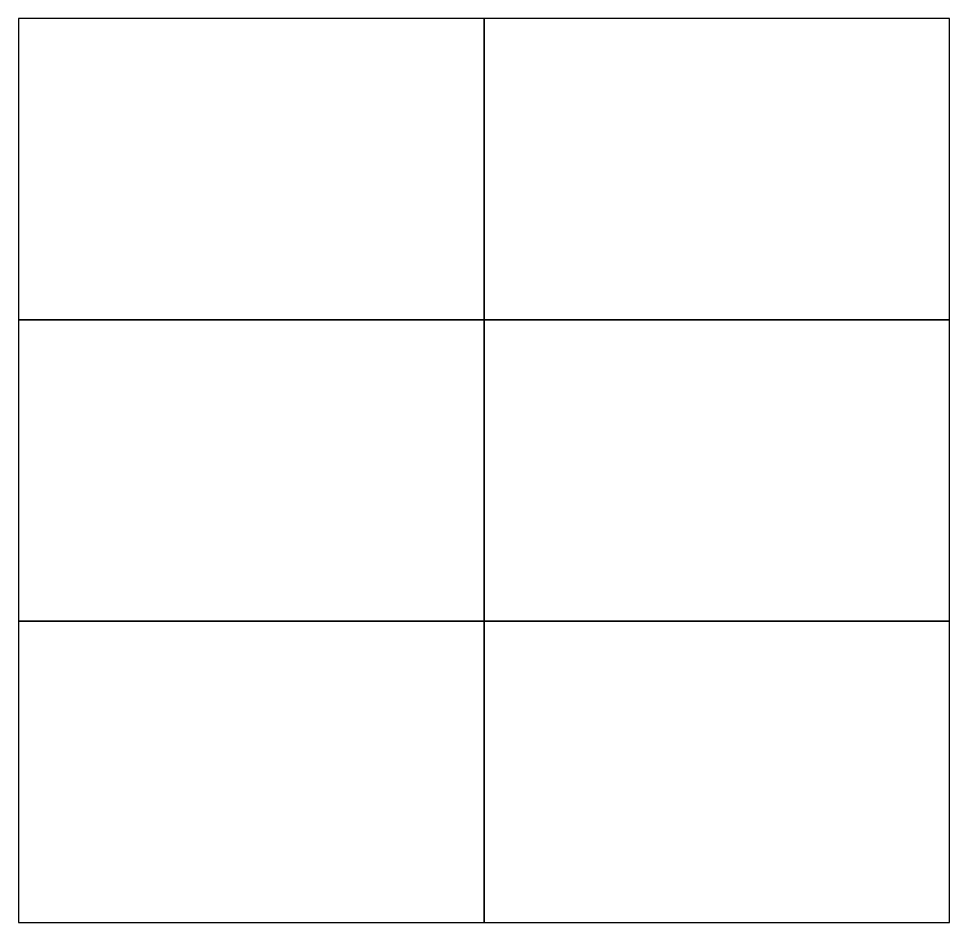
# Model space of a CAD drawing. Extents: x 635440 to 640306, y 296653 to 298484.
# Drawn here: x 635440 to 637140, y 296834 to 298484 of the extents above; entities that cross this region are included whole.
import ezdxf

# ---------------------------------------------------------------- set-up
doc = ezdxf.new("R2010")
doc.units = 0
doc.layers.add('62', color=7, linetype='Continuous')
doc.layers.add('63', color=7, linetype='Continuous')

msp = doc.modelspace()

# ---------------------------------------------------------------- linework, layer by layer
at = {"layer": '62'}
for p, q in [((635440, 298484.3), (635440, 298484.3)), ((636290.1, 298484.3), (636290.1, 298484.3)), ((637140.1, 298484.3), (637140.1, 298484.3)), ((635440, 297934.3), (635440, 297934.3)), ((636290.1, 297934.3), (636290.1, 297934.3)), ((637140.1, 297934.3), (637140.1, 297934.3)), ((635440, 297384.3), (635440, 297384.3)), ((636290.1, 297384.3), (636290.1, 297384.3)), ((637140.1, 297384.3), (637140.1, 297384.3)), ((635440, 296834.2), (635440, 296834.2)), ((636290.1, 296834.2), (636290.1, 296834.2)), ((637140.1, 296834.2), (637140.1, 296834.2))]:
    msp.add_line(p, q, dxfattribs=at)
at = {"layer": '63'}
for points in [[(635440, 297934.3), (636290.1, 297934.3), (636290.1, 298484.3), (635440, 298484.3)], [(636290.1, 297934.3), (637140.1, 297934.3), (637140.1, 298484.3), (636290.1, 298484.3)], [(635440, 297384.3), (636290.1, 297384.3), (636290.1, 297934.3), (635440, 297934.3)], [(636290.1, 297384.3), (637140.1, 297384.3), (637140.1, 297934.3), (636290.1, 297934.3)], [(635440, 296834.2), (636290.1, 296834.2), (636290.1, 297384.3), (635440, 297384.3)], [(636290.1, 296834.2), (637140.1, 296834.2), (637140.1, 297384.3), (636290.1, 297384.3)]]:
    msp.add_lwpolyline(points, close=True, dxfattribs=at)

doc.saveas('drawing.dxf')
